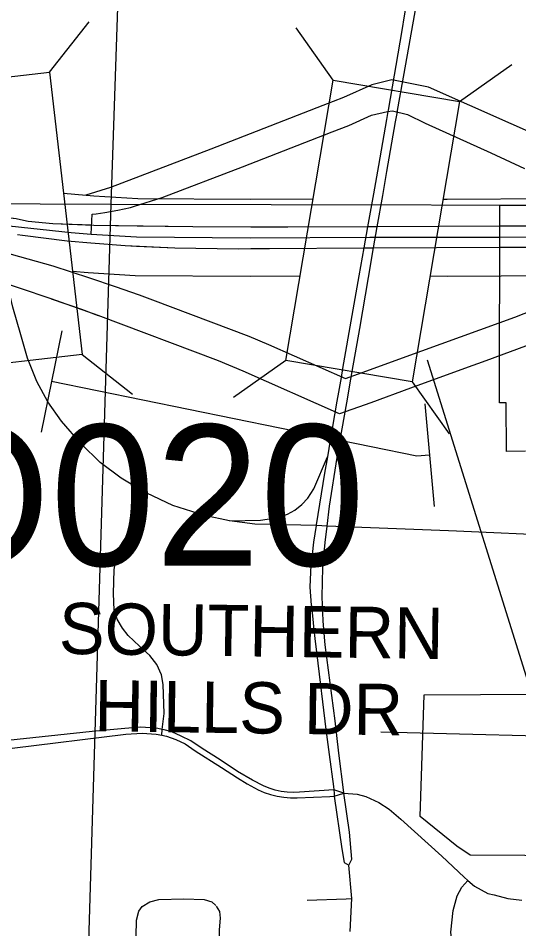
# Model space of a CAD drawing. Extents: x -157.2 to -99.3, y 12.2 to 46.2.
# Drawn here: x -145.747 to -145.356, y 32.493 to 33.204 of the extents above; entities that cross this region are included whole.
import ezdxf

# ---------------------------------------------------------------- set-up
doc = ezdxf.new("R2010")
doc.units = 0
for name, color, linetype in [('tdCoCityStreetMajor', 7, 'Continuous'), ('tdCoCityStreetMinor', 7, 'Continuous'), ('tdCoCorpBndry', 7, 'Continuous'), ('tdCoDivCarto', 7, 'Continuous'), ('tdCoPipe', 7, 'Continuous'), ('tdCoPriCL', 7, 'Continuous'), ('tdCoPriDiv', 7, 'Continuous'), ('tdCoPriRamp', 7, 'Continuous'), ('tdCoSecRdTxt', 7, 'Continuous'), ('tdCoSectLine', 7, 'Continuous'), ('tdCoStrucNonDivPri', 7, 'Continuous'), ('tdCoStrucPriMaintName', 7, 'Continuous')]:
    doc.layers.add(name, color=color, linetype=linetype)

msp = doc.modelspace()

# ---------------------------------------------------------------- linework, layer by layer
at = {"layer": 'tdCoCityStreetMajor'}
for p, q in [((-145.49037, 32.90349), (-145.48716, 32.92196)), ((-145.49802, 32.90481), (-145.50319, 32.87459)), ((-145.49563, 32.87328), (-145.49037, 32.90349)), ((-145.51796, 32.74541), (-145.51598, 32.72635)), ((-145.49274, 32.59961), (-145.49645, 32.63025)), ((-145.48865, 32.54282), (-145.48835, 32.54345))]:
    msp.add_line(p, q, dxfattribs=at)
for points in [[(-145.44083, 33.23369), (-145.44554, 33.20563), (-145.44747, 33.19411), (-145.45809, 33.13198)], [(-145.45084, 33.13072), (-145.45067, 33.13168), (-145.44426, 33.16797), (-145.43292, 33.23232)], [(-145.45809, 33.13198), (-145.45826, 33.13101), (-145.45932, 33.12478), (-145.46547, 33.08881), (-145.46943, 33.06667)], [(-145.4623, 33.06542), (-145.45906, 33.08413), (-145.45224, 33.12274), (-145.45084, 33.13072)], [(-145.46943, 33.06667), (-145.47405, 33.04089), (-145.47699, 33.02445), (-145.48089, 33.00262)], [(-145.47339, 33.0013), (-145.46938, 33.02449), (-145.46653, 33.04093), (-145.4623, 33.06542)], [(-145.48089, 33.00262), (-145.48643, 32.97167), (-145.49359, 32.93041), (-145.49483, 32.92329)], [(-145.48716, 32.92196), (-145.4861, 32.92803), (-145.48027, 32.96156), (-145.47339, 33.0013)], [(-145.49483, 32.92329), (-145.49679, 32.91199), (-145.49802, 32.90481)], [(-145.50319, 32.87459), (-145.50542, 32.86156), (-145.50764, 32.84862), (-145.51411, 32.80833)], [(-145.50575, 32.80717), (-145.50572, 32.80742), (-145.50394, 32.82297), (-145.49778, 32.86095), (-145.49563, 32.87328)], [(-145.51411, 32.80833), (-145.51418, 32.80786), (-145.51627, 32.79486), (-145.51824, 32.77809), (-145.5183, 32.77709)], [(-145.41103, 32.80383), (-145.50572, 32.80742), (-145.50979, 32.80764)], [(-145.50899, 32.77638), (-145.5069, 32.79708), (-145.50575, 32.80717)], [(-145.28419, 32.7983), (-145.29322, 32.79866), (-145.3233, 32.79989), (-145.40468, 32.80359), (-145.41103, 32.80383)], [(-145.5183, 32.77709), (-145.51923, 32.75984), (-145.518, 32.74578), (-145.51796, 32.74541)], [(-145.50937, 32.74603), (-145.50961, 32.75219), (-145.50912, 32.77513), (-145.50899, 32.77638)], [(-145.50829, 32.7271), (-145.50887, 32.73345), (-145.50937, 32.74603)], [(-145.49645, 32.63025), (-145.4995, 32.65552), (-145.50715, 32.71471), (-145.50829, 32.7271)], [(-145.51598, 32.72635), (-145.51528, 32.71964), (-145.51375, 32.70701)], [(-145.51375, 32.70701), (-145.50665, 32.64862), (-145.50407, 32.62928)], [(-145.49269, 32.59915), (-145.50038, 32.60151), (-145.5271, 32.5998), (-145.53192, 32.59958), (-145.53675, 32.59978), (-145.54153, 32.6004), (-145.54625, 32.60143), (-145.55085, 32.60287), (-145.55532, 32.60471), (-145.56387, 32.6092), (-145.57562, 32.61604), (-145.58909, 32.62502), (-145.6032, 32.63378), (-145.61196, 32.63977), (-145.61944, 32.64362), (-145.62671, 32.64682), (-145.63291, 32.64832), (-145.63444, 32.64872), (-145.63783, 32.6496), (-145.64338, 32.65003), (-145.65129, 32.65046), (-145.66348, 32.64939), (-145.68891, 32.64704), (-145.77463, 32.63806)], [(-145.75133, 32.63421), (-145.66284, 32.64511), (-145.65001, 32.64597), (-145.63911, 32.64511), (-145.6346, 32.64428), (-145.63099, 32.64362), (-145.62372, 32.64084), (-145.61645, 32.63742), (-145.60854, 32.63207), (-145.58802, 32.61903), (-145.57562, 32.61091), (-145.56793, 32.60642), (-145.55959, 32.60151), (-145.55474, 32.59951), (-145.54976, 32.59789), (-145.54466, 32.59666), (-145.53949, 32.59581), (-145.53427, 32.59536), (-145.52903, 32.59531), (-145.50359, 32.59638), (-145.50017, 32.59659), (-145.49269, 32.59915)], [(-145.50407, 32.62928), (-145.50073, 32.60423), (-145.50038, 32.60151), (-145.50027, 32.59902)], [(-145.50027, 32.59902), (-145.50017, 32.59659), (-145.49432, 32.55565), (-145.49235, 32.54504), (-145.48865, 32.54282)], [(-145.48835, 32.54345), (-145.48643, 32.54751), (-145.48816, 32.56847), (-145.49269, 32.59915), (-145.49274, 32.59961)], [(-145.49269, 32.59915), (-145.48231, 32.59828), (-145.47541, 32.5963), (-145.4653, 32.59162), (-145.45716, 32.58644), (-145.44803, 32.5788), (-145.41622, 32.54994), (-145.39871, 32.53342), (-145.39578, 32.53094), (-145.39058, 32.52652), (-145.38022, 32.52084), (-145.37529, 32.51961), (-145.36468, 32.5169), (-145.35383, 32.51542)], [(-145.48773, 32.49121), (-145.48652, 32.51682), (-145.48865, 32.54282)]]:
    msp.add_lwpolyline(points, dxfattribs=at)
at = {"layer": 'tdCoCityStreetMinor'}
msp.add_line((-145.39583, 32.53089), (-145.39578, 32.53094), dxfattribs=at)
for points in [[(-145.74462, 32.95662), (-145.75092, 32.97819), (-145.75486, 32.99496), (-145.75831, 33.02138), (-145.76033, 33.03708), (-145.76169, 33.04872), (-145.76596, 33.08818), (-145.76889, 33.09452)], [(-145.50979, 32.80764), (-145.51418, 32.80786), (-145.56202, 32.80902), (-145.58175, 32.81148), (-145.60123, 32.81568), (-145.62613, 32.82357), (-145.64628, 32.83324), (-145.65129, 32.83565), (-145.66633, 32.84477), (-145.68285, 32.85711), (-145.69765, 32.87165), (-145.71294, 32.88941), (-145.72354, 32.90445), (-145.73218, 32.92024), (-145.73933, 32.93849), (-145.74462, 32.95662)], [(-145.58175, 32.81148), (-145.55754, 32.81209), (-145.54399, 32.81417), (-145.5367, 32.81678), (-145.53084, 32.81977), (-145.5255, 32.82433), (-145.5208, 32.82915), (-145.51598, 32.83658), (-145.50542, 32.86156)], [(-145.66844, 32.78898), (-145.66727, 32.79184), (-145.66135, 32.80072), (-145.65445, 32.81108), (-145.65124, 32.81996), (-145.64795, 32.82876), (-145.64628, 32.83324)], [(-145.6346, 32.64428), (-145.63444, 32.64872), (-145.63274, 32.66114), (-145.63348, 32.68383), (-145.63496, 32.69148), (-145.63842, 32.69937), (-145.64409, 32.70652), (-145.65198, 32.71367), (-145.66086, 32.72205), (-145.6653, 32.72773), (-145.66949, 32.73488), (-145.67195, 32.74178), (-145.67245, 32.75485), (-145.67195, 32.77335), (-145.66998, 32.78519), (-145.66844, 32.78898)], [(-145.40611, 32.4661), (-145.40759, 32.47719), (-145.40907, 32.49051), (-145.40734, 32.50753), (-145.40414, 32.51887), (-145.40069, 32.52578), (-145.39583, 32.53089)], [(-145.65458, 32.4873), (-145.65434, 32.49988), (-145.65261, 32.50703), (-145.6499, 32.51049), (-145.64398, 32.51418), (-145.63707, 32.51616), (-145.61759, 32.51665), (-145.60156, 32.51616), (-145.59564, 32.51418), (-145.59255, 32.51129)], [(-145.52117, 32.51542), (-145.49084, 32.51665), (-145.48652, 32.51682)], [(-145.52832, 32.26906), (-145.53013, 32.27639), (-145.5335, 32.29002), (-145.53769, 32.30383), (-145.54262, 32.32109), (-145.55125, 32.33687), (-145.56901, 32.37682), (-145.57838, 32.40543), (-145.58652, 32.44193), (-145.58972, 32.4661), (-145.58972, 32.49248), (-145.58874, 32.50161), (-145.58948, 32.50679), (-145.59194, 32.51073)]]:
    msp.add_lwpolyline(points, dxfattribs=at)
at = {"layer": 'tdCoCorpBndry'}
for points in [[(-145.35078, 32.8659), (-145.36569, 32.8655), (-145.36591, 32.90369), (-145.37114, 32.90369), (-145.37098, 33.0579), (-145.00025, 33.05484)], [(-145.18104, 32.54924), (-145.39407, 32.55076), (-145.40457, 32.55756), (-145.43305, 32.58093), (-145.42987, 32.67582), (-145.29799, 32.67641)]]:
    msp.add_lwpolyline(points, dxfattribs=at)
at = {"layer": 'tdCoDivCarto'}
for points in [[(-145.74491, 33.04644), (-145.74826, 33.04723), (-145.76169, 33.04872), (-145.78377, 33.05118), (-145.8117, 33.05554)], [(-145.74491, 33.04644), (-145.74826, 33.04723), (-145.76027, 33.04857)], [(-145.68921, 33.04212), (-145.71965, 33.04329), (-145.73888, 33.04501), (-145.74491, 33.04644)], [(-145.56522, 33.04067), (-145.6104, 33.04082), (-145.68759, 33.04205), (-145.71965, 33.04329), (-145.73888, 33.04501), (-145.74491, 33.04644)], [(-145.65392, 33.04152), (-145.68759, 33.04205), (-145.68921, 33.04212)], [(-145.56522, 33.04067), (-145.6104, 33.04082), (-145.65392, 33.04152)], [(-145.37129, 33.04141), (-145.46653, 33.04093), (-145.47405, 33.04089), (-145.53642, 33.04057), (-145.56522, 33.04067)], [(-145.37129, 33.04141), (-145.46653, 33.04093), (-145.47405, 33.04089), (-145.53642, 33.04057), (-145.56522, 33.04067)], [(-145.371, 33.04141), (-145.37129, 33.04141)], [(-145.371, 33.04141), (-145.37129, 33.04141)], [(-145.22785, 33.04252), (-145.23309, 33.04205), (-145.25307, 33.04156), (-145.34086, 33.04156), (-145.37099, 33.04141), (-145.371, 33.04141)], [(-145.22785, 33.04252), (-145.23309, 33.04205), (-145.25307, 33.04156), (-145.34086, 33.04156), (-145.37099, 33.04141), (-145.371, 33.04141)], [(-145.74713, 33.03504), (-145.74338, 33.03446), (-145.70861, 33.03002), (-145.69002, 33.0285)], [(-145.74713, 33.03504), (-145.74338, 33.03446), (-145.70861, 33.03002), (-145.69002, 33.0285)], [(-145.69002, 33.0285), (-145.66323, 33.02632), (-145.65437, 33.02592)], [(-145.69002, 33.0285), (-145.66323, 33.02632), (-145.62452, 33.02459), (-145.57495, 33.02385), (-145.56516, 33.02395)], [(-145.65437, 33.02592), (-145.62452, 33.02459), (-145.57495, 33.02385), (-145.56516, 33.02395)], [(-145.56516, 33.02395), (-145.55053, 33.0241), (-145.47699, 33.02445), (-145.46938, 33.02449), (-145.37121, 33.02496)], [(-145.56516, 33.02395), (-145.55053, 33.0241), (-145.47699, 33.02445), (-145.46938, 33.02449), (-145.37121, 33.02496)], [(-145.37121, 33.02496), (-145.37101, 33.02497)], [(-145.37121, 33.02496), (-145.37101, 33.02497)], [(-145.37101, 33.02497), (-145.3461, 33.02509), (-145.25609, 33.02484), (-145.22797, 33.02607), (-145.22631, 33.02624)], [(-145.37101, 33.02497), (-145.3461, 33.02509), (-145.25609, 33.02484), (-145.22797, 33.02607), (-145.22631, 33.02624)]]:
    msp.add_lwpolyline(points, dxfattribs=at)
at = {"layer": 'tdCoPipe'}
for points in [[(-145.71275, 32.95967), (-145.72889, 32.88072)], [(-145.71275, 32.95967), (-145.72889, 32.88072)], [(-145.42576, 32.8628), (-145.43567, 32.8619), (-145.72082, 32.9202)], [(-145.42576, 32.8628), (-145.43567, 32.8619), (-145.72082, 32.9202)], [(-145.42937, 32.90292), (-145.42217, 32.82281)], [(-145.42937, 32.90292), (-145.42217, 32.82281)]]:
    msp.add_lwpolyline(points, dxfattribs=at)
at = {"layer": 'tdCoPriCL'}
for points in [[(-145.68986, 33.0352), (-145.68906, 33.05079), (-145.68596, 33.05119), (-145.67904, 33.05211), (-145.66907, 33.05385), (-145.65919, 33.05601), (-145.65591, 33.05705), (-145.63428, 33.0639), (-145.57164, 33.08783), (-145.50176, 33.11507), (-145.48878, 33.12013), (-145.47098, 33.12806), (-145.45863, 33.13101), (-145.45479, 33.13135), (-145.44291, 33.12851), (-145.4291, 33.12186), (-145.37781, 33.09868), (-145.35167, 33.08635)], [(-145.81285, 33.05054), (-145.8163, 33.03649), (-145.77485, 33.02593), (-145.7701, 33.02459), (-145.75868, 33.02138), (-145.71961, 33.01039), (-145.691, 33.00102), (-145.67116, 32.99432), (-145.65228, 32.98795), (-145.64187, 32.984), (-145.56671, 32.95564), (-145.55142, 32.94923), (-145.49125, 32.92261), (-145.47177, 32.9295), (-145.44686, 32.93863), (-145.3714, 32.96612), (-145.35923, 32.97043), (-145.34476, 32.97611), (-145.29742, 32.99313), (-145.26906, 33.0025), (-145.24514, 33.0099), (-145.22171, 33.01656), (-145.21075, 33.01933), (-145.21198, 33.03615)], [(-145.81285, 33.05054), (-145.76136, 33.04262), (-145.70547, 33.03647), (-145.68986, 33.0352)], [(-145.68986, 33.0352), (-145.65443, 33.033), (-145.56563, 33.03246), (-145.47222, 33.03287), (-145.37162, 33.03294), (-145.2443, 33.03355), (-145.22751, 33.03433)]]:
    msp.add_lwpolyline(points, dxfattribs=at)
at = {"layer": 'tdCoPriDiv'}
for points in [[(-145.42538, 33.00261), (-145.41202, 33.00254), (-145.2435, 33.00356), (-145.22442, 33.00446), (-145.2082, 33.00639), (-145.1716, 33.01132), (-145.12614, 33.02268), (-145.09043, 33.03641), (-145.05943, 33.05326), (-145.02581, 33.07436), (-144.99545, 33.09797), (-144.96732, 33.12544), (-144.94328, 33.15348), (-144.92049, 33.18566), (-144.91383, 33.19768), (-144.90145, 33.22005)], [(-145.41523, 33.06256), (-145.41204, 33.06254), (-145.2451, 33.06355), (-145.22939, 33.06429), (-145.21575, 33.06592), (-145.18291, 33.07034), (-145.14425, 33.08), (-145.11563, 33.09101), (-145.08973, 33.10508), (-145.06026, 33.12357), (-145.03495, 33.14326), (-145.01114, 33.16651), (-144.99064, 33.19042), (-144.97137, 33.21762)], [(-145.23294, 33.06412), (-145.42666, 33.15004), (-145.45524, 33.15555), (-145.47068, 33.15186), (-145.49292, 33.14195), (-145.50914, 33.13562), (-145.5965, 33.10156), (-145.6748, 33.07166), (-145.69387, 33.06562)], [(-145.71139, 33.0673), (-145.70261, 33.06633), (-145.68771, 33.06512), (-145.65341, 33.063), (-145.5656, 33.06246), (-145.51664, 33.06267)], [(-145.1716, 33.01132), (-145.18837, 33.00415), (-145.21827, 32.99491), (-145.25372, 32.98319), (-145.3129, 32.96192), (-145.38195, 32.93634), (-145.39855, 32.93031), (-145.44052, 32.91507), (-145.47165, 32.90366), (-145.49601, 32.89504), (-145.57122, 32.92832), (-145.59033, 32.93634), (-145.68429, 32.97178), (-145.72089, 32.98468), (-145.7457, 32.99306), (-145.78145, 33.00477), (-145.85087, 33.02627)], [(-145.70431, 33.00627), (-145.692, 33.00527), (-145.65545, 33.00301), (-145.56565, 33.00246), (-145.5268, 33.00263)]]:
    msp.add_lwpolyline(points, dxfattribs=at)
at = {"layer": 'tdCoPriRamp'}
msp.add_lwpolyline([(-145.72089, 32.98468), (-145.6973, 32.97672), (-145.68429, 32.97178)], dxfattribs=at)
at = {"layer": 'tdCoSecRdTxt'}
msp.add_lwpolyline([(-145.46389, 32.64685), (-145.27938, 32.64215), (-145.26836, 32.68515)], dxfattribs=at)
at = {"layer": 'tdCoSectLine'}
for points in [[(-145.6743, 33.05854), (-145.64016, 34.06361)], [(-146.61462, 33.06293), (-145.6743, 33.05854)], [(-145.70435, 32.06223), (-145.6743, 33.05854)], [(-145.6743, 33.05854), (-144.67494, 33.05644)]]:
    msp.add_lwpolyline(points, dxfattribs=at)
at = {"layer": 'tdCoStrucNonDivPri'}
for p, q in [((-145.72234, 33.16164), (-145.6913, 33.20084)), ((-145.50096, 33.15533), (-145.52992, 33.19609)), ((-145.40236, 33.13865), (-145.3616, 33.16761)), ((-145.69678, 32.94142), (-145.65758, 32.91038)), ((-145.53794, 32.93674), (-145.5787, 32.90777)), ((-145.43934, 32.92005), (-145.41038, 32.8793))]:
    msp.add_line(p, q, dxfattribs=at)
for points in [[(-145.79611, 32.92989), (-145.82168, 33.15011), (-145.72234, 33.16164), (-145.69678, 32.94142)], [(-145.53794, 32.93674), (-145.50096, 33.15533), (-145.40236, 33.13865), (-145.43934, 32.92005)]]:
    msp.add_lwpolyline(points, close=True, dxfattribs=at)
at = {"layer": 'tdCoStrucPriMaintName'}
msp.add_line((-145.24413, 32.34944), (-145.42724, 32.93689), dxfattribs=at)

# ---------------------------------------------------------------- texts
at = {"layer": 'tdCoSecRdTxt'}
for s, p in [('SOUTHERN', (-145.71517, 32.70776)), ('HILLS DR', (-145.68746, 32.64738))]:
    msp.add_text(s, height=0.04, rotation=359.22176, dxfattribs=at).set_placement(p)
at = {"layer": 'tdCoStrucPriMaintName'}
msp.add_text('97015O020', height=0.11, dxfattribs=at).set_placement((-146.24505, 32.77653))

doc.saveas('drawing.dxf')
